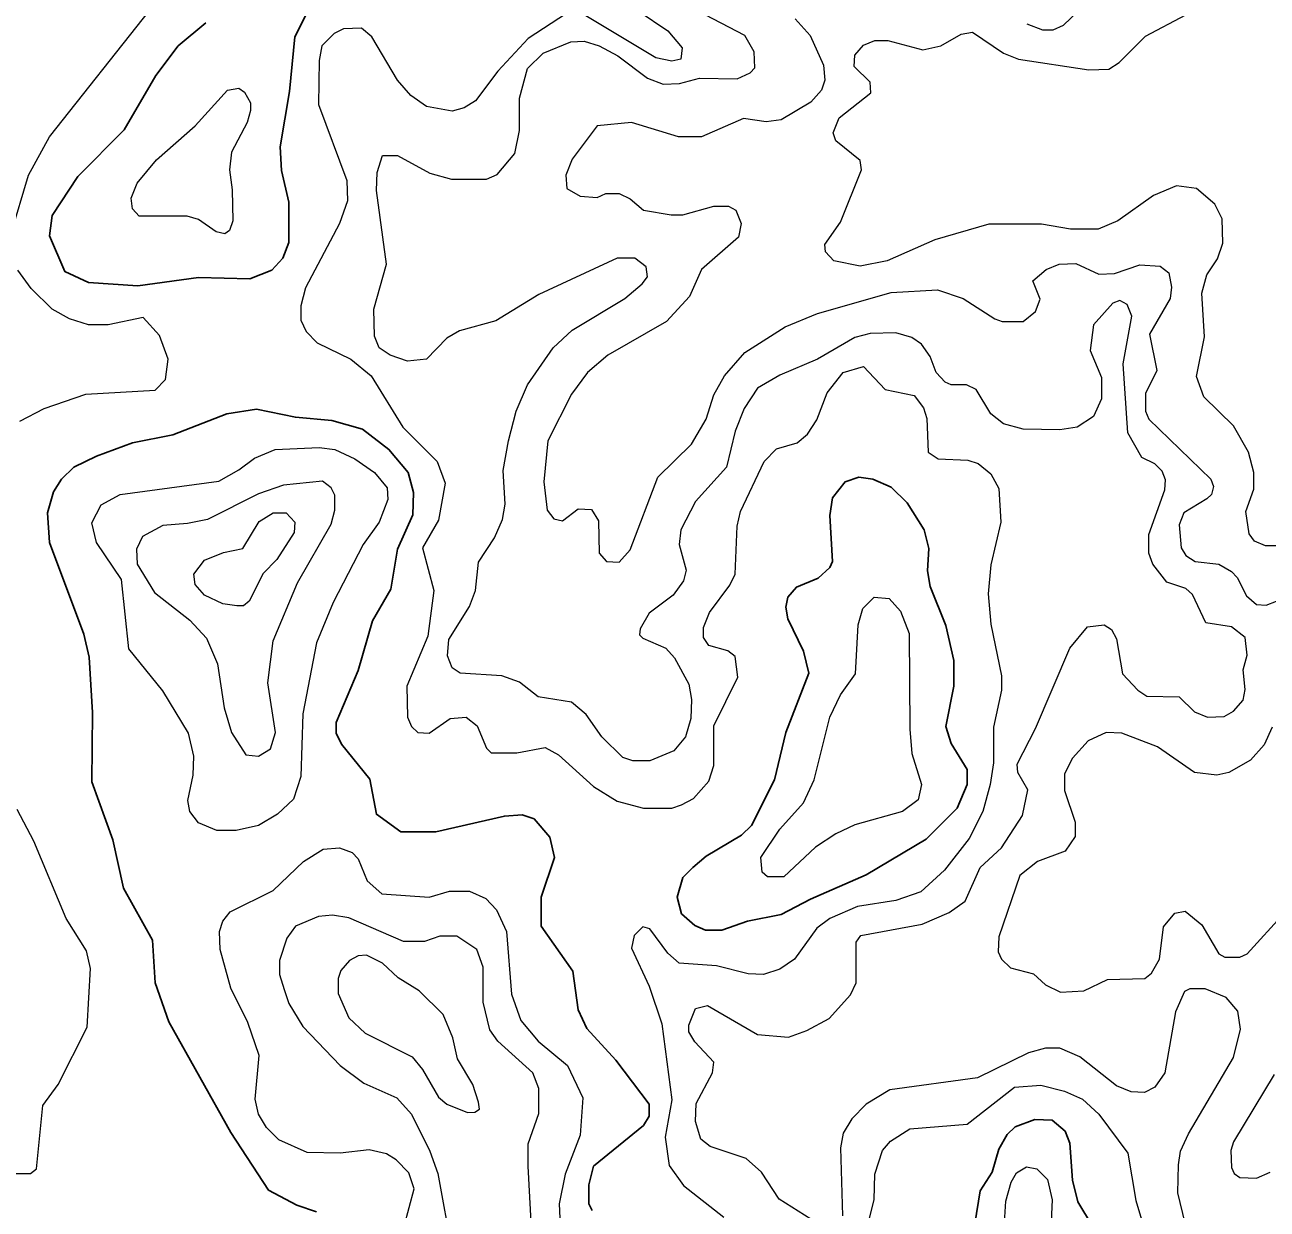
# Model space of a CAD drawing. Extents: x 577 to 602.9, y 7483.8 to 7511.6.
# Drawn here: x 582.941 to 584.44, y 7501.836 to 7503.264 of the extents above; entities that cross this region are included whole.
import ezdxf

# ---------------------------------------------------------------- set-up
doc = ezdxf.new("R2010")
doc.units = 0
doc.header["$LTSCALE"] = 0.032
doc.layers.add('1', color=7, linetype='Continuous', lineweight=25)
doc.layers.add('2', color=7, linetype='Continuous', lineweight=13)

msp = doc.modelspace()

# ---------------------------------------------------------------- linework, layer by layer
at = {"layer": '1'}
for points in [[(583.2853, 7503.2854), (583.267, 7503.2497), (583.2607, 7503.1837), (583.2495, 7503.1169), (583.2511, 7503.0882), (583.2599, 7503.0501), (583.2599, 7503.0016), (583.2527, 7502.9825), (583.2392, 7502.9682), (583.213, 7502.9578), (583.1509, 7502.9594), (583.0778, 7502.9491), (583.0181, 7502.9531), (582.9895, 7502.9666), (582.9712, 7503.0095), (582.9744, 7503.0342), (583.0054, 7503.0811), (583.0611, 7503.1375), (583.0993, 7503.2027), (583.1263, 7503.2385), (583.1597, 7503.2664)], [(583.609, 7502.076), (583.6026, 7502.1229), (583.5644, 7502.177), (583.5644, 7502.212), (583.5803, 7502.2597), (583.5748, 7502.2843), (583.5557, 7502.3066), (583.5414, 7502.3113), (583.5199, 7502.3098), (583.4372, 7502.2907), (583.3951, 7502.2907), (583.3656, 7502.3121), (583.3577, 7502.3543), (583.3235, 7502.3964), (583.3171, 7502.41), (583.3171, 7502.4227), (583.3434, 7502.4855), (583.3609, 7502.5451), (583.3831, 7502.5833), (583.3911, 7502.6318), (583.4094, 7502.6732), (583.4102, 7502.7002), (583.4038, 7502.724), (583.3807, 7502.7519), (583.3489, 7502.7765), (583.3116, 7502.7869), (583.2678, 7502.7908), (583.2209, 7502.8004), (583.1851, 7502.7948), (583.1199, 7502.7694), (583.0714, 7502.7598), (583.0277, 7502.7439), (583.0007, 7502.7304), (582.9855, 7502.7161), (582.976, 7502.701), (582.9688, 7502.6755), (582.9712, 7502.6398), (583.0126, 7502.5292), (583.0189, 7502.5014), (583.0229, 7502.4346), (583.0221, 7502.3511), (583.0476, 7502.2811), (583.0603, 7502.2231), (583.0953, 7502.1603), (583.0985, 7502.1086), (583.1152, 7502.0617), (583.1899, 7501.9281), (583.2352, 7501.8589), (583.2694, 7501.8406), (583.2933, 7501.8327)], [(583.6257, 7501.8342), (583.6217, 7501.8422), (583.6217, 7501.8653), (583.6273, 7501.8875), (583.6877, 7501.9368), (583.6948, 7501.948), (583.6948, 7501.9623), (583.6543, 7502.0155), (583.6193, 7502.0537), (583.609, 7502.076)], [(584.2459, 7501.7881), (584.2117, 7501.8446), (584.2053, 7501.8708), (584.2022, 7501.9154), (584.1966, 7501.9297), (584.1807, 7501.9432), (584.16, 7501.944), (584.1362, 7501.9352), (584.1266, 7501.9257), (584.1163, 7501.9082), (584.1083, 7501.8804), (584.094, 7501.8581), (584.0877, 7501.8183)]]:
    msp.add_lwpolyline(points, dxfattribs=at)
msp.add_lwpolyline([(583.8891, 7502.2098), (583.8539, 7502.1913), (583.8133, 7502.1833), (583.7823, 7502.1722), (583.7624, 7502.1722), (583.7497, 7502.1778), (583.7338, 7502.1921), (583.7282, 7502.212), (583.7354, 7502.2358), (583.7473, 7502.2477), (583.7632, 7502.2613), (583.8062, 7502.2867), (583.8181, 7502.2986), (583.8459, 7502.3535), (583.8594, 7502.4107), (583.8873, 7502.4823), (583.8809, 7502.5086), (583.8618, 7502.5475), (583.8594, 7502.5618), (583.8618, 7502.5738), (583.8722, 7502.5857), (583.8984, 7502.5968), (583.9127, 7502.6095), (583.9159, 7502.6167), (583.9127, 7502.6724), (583.9159, 7502.6938), (583.931, 7502.7129), (583.9477, 7502.7185), (583.9644, 7502.7161), (583.9867, 7502.7066), (584.0058, 7502.6875), (584.0264, 7502.6549), (584.032, 7502.6326), (584.0304, 7502.6056), (584.0336, 7502.5865), (584.0527, 7502.5396), (584.0622, 7502.4974), (584.0622, 7502.4664), (584.0527, 7502.4179), (584.059, 7502.3972), (584.0781, 7502.3662), (584.0781, 7502.3479), (584.0662, 7502.3193), (584.0288, 7502.2819), (583.9565, 7502.239)], close=True, dxfattribs=at)
at = {"layer": '2'}
for points in [[(583.9612, 7502.8918), (583.9429, 7502.8871), (583.8976, 7502.8608), (583.8523, 7502.8417), (583.8253, 7502.8258), (583.8093, 7502.8012), (583.7982, 7502.7741), (583.7879, 7502.7304), (583.7505, 7502.6891), (583.733, 7502.6549), (583.7306, 7502.6374), (583.7394, 7502.6064), (583.7362, 7502.5936), (583.7235, 7502.5761), (583.6948, 7502.5547), (583.6837, 7502.5356), (583.6829, 7502.5284), (583.6869, 7502.5245), (583.7147, 7502.5125), (583.7251, 7502.5006), (583.7426, 7502.4688), (583.7457, 7502.4505), (583.7449, 7502.4274), (583.7386, 7502.4052), (583.7243, 7502.3885), (583.6956, 7502.3766), (583.675, 7502.3766), (583.663, 7502.3805), (583.6376, 7502.4052), (583.6185, 7502.4322), (583.601, 7502.4473), (583.5605, 7502.4537), (583.5382, 7502.4712), (583.5167, 7502.4791), (583.4666, 7502.4823), (583.4571, 7502.4887), (583.4515, 7502.503), (583.4531, 7502.5229), (583.4778, 7502.5626), (583.4849, 7502.5817), (583.4889, 7502.6159), (583.508, 7502.6453), (583.5175, 7502.6676), (583.5207, 7502.6859), (583.5183, 7502.7264), (583.5247, 7502.7622), (583.5342, 7502.798), (583.5477, 7502.8298), (583.5787, 7502.8743), (583.6018, 7502.8958), (583.6654, 7502.934), (583.6861, 7502.9515), (583.6925, 7502.9602), (583.6909, 7502.9721), (583.6773, 7502.9825), (583.6559, 7502.9825), (583.5613, 7502.9387), (583.5096, 7502.9069), (583.4658, 7502.895), (583.4507, 7502.8863), (583.4261, 7502.8608), (583.403, 7502.8584), (583.3823, 7502.8656), (583.3688, 7502.8743), (583.3633, 7502.8886), (583.3625, 7502.9212), (583.3776, 7502.9753), (583.3656, 7503.0644), (583.3664, 7503.0859), (583.3728, 7503.1065), (583.3911, 7503.1065), (583.43, 7503.0851), (583.4563, 7503.0779), (583.4984, 7503.0779), (583.5112, 7503.0835), (583.5326, 7503.1089), (583.5382, 7503.1367), (583.5382, 7503.1757), (583.5477, 7503.2115), (583.5668, 7503.2298), (583.6002, 7503.2433), (583.6161, 7503.2441), (583.6344, 7503.2385), (583.6567, 7503.2266), (583.6925, 7503.1996), (583.7115, 7503.1924), (583.7314, 7503.1932), (583.7553, 7503.1996), (583.8006, 7503.1988), (583.8165, 7503.2059), (583.8221, 7503.2123), (583.8213, 7503.2314), (583.8101, 7503.2512), (583.7338, 7503.291)], [(582.9243, 7503.0111), (582.9458, 7503.0827), (582.9712, 7503.1288), (583.0921, 7503.2815)], [(583.5947, 7503.2775), (583.5485, 7503.2473), (583.512, 7503.2083), (583.4849, 7503.1725), (583.4714, 7503.1638), (583.4571, 7503.1598), (583.4261, 7503.1654), (583.407, 7503.1789), (583.3911, 7503.1972), (583.3601, 7503.2497), (583.3474, 7503.26), (583.3259, 7503.2592), (583.3147, 7503.2536), (583.2996, 7503.2385), (583.2965, 7503.221), (583.2957, 7503.1678), (583.3299, 7503.0763), (583.3307, 7503.0517), (583.3211, 7503.0246), (583.2798, 7502.9467), (583.2742, 7502.9252), (583.2742, 7502.9077), (583.2806, 7502.8942), (583.2941, 7502.8807), (583.3346, 7502.8608), (583.3593, 7502.8409), (583.3974, 7502.7789), (583.4388, 7502.7376), (583.4483, 7502.7113), (583.4404, 7502.6668), (583.4213, 7502.6334), (583.4348, 7502.5817), (583.4277, 7502.5268), (583.4022, 7502.4664), (583.403, 7502.429), (583.4078, 7502.4179), (583.4157, 7502.4107), (583.4293, 7502.41), (583.4547, 7502.4274), (583.4738, 7502.429), (583.4873, 7502.4187), (583.4984, 7502.3917), (583.504, 7502.3861), (583.535, 7502.3861), (583.5692, 7502.3925), (583.5851, 7502.3837), (583.6273, 7502.3455), (583.6559, 7502.328), (583.6877, 7502.3193), (583.7219, 7502.3193), (583.7338, 7502.3233), (583.7481, 7502.3312), (583.7664, 7502.3519), (583.7728, 7502.371), (583.7728, 7502.4187), (583.8014, 7502.4775), (583.7982, 7502.5022), (583.7895, 7502.5093), (583.7664, 7502.5157), (583.76, 7502.5253), (583.76, 7502.5372), (583.7672, 7502.5555)], [(583.8706, 7503.2711), (583.8889, 7503.2512), (583.9048, 7503.2155), (583.9064, 7503.1972), (583.9024, 7503.1852), (583.8897, 7503.1709), (583.8539, 7503.1495), (583.8356, 7503.1471), (583.8086, 7503.1511), (583.7577, 7503.1288), (583.7298, 7503.1288), (583.6734, 7503.1463), (583.632, 7503.1423), (583.6018, 7503.1018), (583.5939, 7503.0827), (583.5954, 7503.0668), (583.6113, 7503.0572), (583.632, 7503.0556), (583.6424, 7503.0604), (583.6583, 7503.0604), (583.6718, 7503.054), (583.6877, 7503.0405), (583.7211, 7503.035), (583.7354, 7503.035), (583.7728, 7503.0453), (583.7903, 7503.0453), (583.799, 7503.0405), (583.8054, 7503.0246), (583.8022, 7503.0079), (583.7577, 7502.969), (583.7433, 7502.9364), (583.7155, 7502.9061), (583.6447, 7502.8656), (583.6201, 7502.8449), (583.601, 7502.8187), (583.5724, 7502.7622), (583.5676, 7502.7129), (583.5716, 7502.6787), (583.5795, 7502.6684), (583.5899, 7502.666), (583.609, 7502.6803), (583.6249, 7502.6795), (583.6336, 7502.666), (583.6344, 7502.627), (583.6432, 7502.6167), (583.6583, 7502.6159), (583.6718, 7502.631), (583.7052, 7502.7185), (583.7457, 7502.7582), (583.7632, 7502.7885), (583.7728, 7502.8179), (583.7855, 7502.8409), (583.8101, 7502.8688)], [(583.6813, 7503.2807), (583.7171, 7503.2568), (583.7346, 7503.2361), (583.733, 7503.2226), (583.7219, 7503.2202), (583.7028, 7503.2242), (583.6121, 7503.2783)], [(584.4733, 7502.6358), (584.4383, 7502.6358), (584.4248, 7502.6413), (584.4185, 7502.6501), (584.4145, 7502.6771), (584.424, 7502.7042), (584.424, 7502.724), (584.4177, 7502.7487), (584.3994, 7502.7805), (584.3636, 7502.8155), (584.3548, 7502.8401), (584.3644, 7502.8879), (584.3612, 7502.9403), (584.3676, 7502.9626), (584.3803, 7502.9817), (584.3866, 7503.0008), (584.3859, 7503.0302), (584.3771, 7503.0477), (584.3548, 7503.0668), (584.331, 7503.0699), (584.3032, 7503.058), (584.2602, 7503.0278), (584.2364, 7503.0175), (584.203, 7503.0175), (584.168, 7503.0238), (584.1044, 7503.0238), (584.0392, 7503.0047), (583.9819, 7502.9793), (583.9493, 7502.9729), (583.9175, 7502.9793), (583.9072, 7502.9904), (583.9064, 7502.9992), (583.9254, 7503.0262), (583.9509, 7503.089), (583.9493, 7503.1002), (583.9199, 7503.124), (583.9167, 7503.1336), (583.9239, 7503.1519), (583.962, 7503.1821), (583.9612, 7503.1948), (583.9421, 7503.2139), (583.9429, 7503.2274), (583.9533, 7503.2393), (583.9668, 7503.2449), (583.9827, 7503.2449), (584.0248, 7503.2338), (584.0463, 7503.2385), (584.071, 7503.2528), (584.0845, 7503.2552), (584.1219, 7503.2298), (584.1401, 7503.2226), (584.2252, 7503.2099), (584.2491, 7503.2107), (584.2618, 7503.2186), (584.2936, 7503.2505), (584.3421, 7503.2759)], [(584.2133, 7503.2815), (584.1942, 7503.2632), (584.1815, 7503.2576), (584.1696, 7503.2576), (584.1505, 7503.2648)], [(582.9355, 7502.7861), (582.9649, 7502.8012), (583.015, 7502.8187), (583.0985, 7502.8234), (583.1112, 7502.8362), (583.1144, 7502.8608), (583.104, 7502.8894), (583.0841, 7502.9109), (583.042, 7502.9022), (583.0181, 7502.9022), (582.9951, 7502.9093), (582.9744, 7502.9212), (582.949, 7502.9459), (582.9331, 7502.9682)], [(583.8101, 7502.8688), (583.8586, 7502.8998), (583.8976, 7502.9157), (583.9867, 7502.9411), (584.0423, 7502.9443), (584.0733, 7502.934), (584.1115, 7502.9093), (584.1203, 7502.9061), (584.1457, 7502.9061), (584.1608, 7502.9181), (584.1664, 7502.9332), (584.1576, 7502.9554), (584.1735, 7502.969), (584.1894, 7502.9753), (584.2093, 7502.9761), (584.2372, 7502.9634), (584.2562, 7502.9642), (584.2865, 7502.9745), (584.3111, 7502.9729), (584.3214, 7502.965), (584.3246, 7502.9475), (584.323, 7502.934), (584.2984, 7502.891), (584.3071, 7502.8473), (584.2936, 7502.8195), (584.2936, 7502.798), (584.2976, 7502.7885), (584.3723, 7502.7161), (584.3755, 7502.7073), (584.3731, 7502.6978), (584.3676, 7502.6922), (584.3397, 7502.6755), (584.3342, 7502.6612), (584.3366, 7502.6334), (584.3421, 7502.6239), (584.3532, 7502.6167), (584.3819, 7502.6135), (584.397, 7502.6048), (584.4041, 7502.5976), (584.4153, 7502.5753), (584.4272, 7502.565), (584.4391, 7502.5642), (584.4638, 7502.5738)], [(583.8897, 7501.8239), (583.8515, 7501.8478), (583.83, 7501.8804), (583.8117, 7501.8971), (583.768, 7501.9114), (583.7569, 7501.9201), (583.7505, 7501.9416), (583.7513, 7501.9631), (583.7712, 7502.0004), (583.7728, 7502.0132), (583.7497, 7502.0378), (583.7426, 7502.0497), (583.7426, 7502.0577), (583.7505, 7502.0776), (583.7648, 7502.0815), (583.8253, 7502.0466), (583.8626, 7502.0434), (583.8849, 7502.0513), (583.9119, 7502.0656), (583.9374, 7502.0943), (583.9445, 7502.1086), (583.9445, 7502.1579), (583.9501, 7502.1658), (584.024, 7502.1794), (584.0566, 7502.1937), (584.0757, 7502.2072), (584.094, 7502.2477), (584.1195, 7502.2716), (584.1449, 7502.3106), (584.1513, 7502.3416), (584.1393, 7502.3622), (584.1386, 7502.3726), (584.1608, 7502.4155), (584.2022, 7502.5125), (584.2236, 7502.538), (584.2435, 7502.5404), (584.2523, 7502.5348), (584.2586, 7502.5237), (584.2658, 7502.4815), (584.2841, 7502.4616), (584.2952, 7502.4545), (584.3342, 7502.4537), (584.3525, 7502.4354), (584.3684, 7502.429), (584.3882, 7502.4298), (584.3994, 7502.4362), (584.4113, 7502.4497), (584.4137, 7502.4624), (584.4113, 7502.4863), (584.4161, 7502.5038), (584.4137, 7502.5253), (584.397, 7502.538), (584.366, 7502.5427), (584.3501, 7502.5769), (584.3421, 7502.5841), (584.3191, 7502.592), (584.3024, 7502.6135), (584.2976, 7502.627), (584.2976, 7502.6493), (584.3167, 7502.7034), (584.3175, 7502.7153), (584.3135, 7502.7256), (584.3047, 7502.7344), (584.2888, 7502.7423), (584.2721, 7502.7718), (584.2666, 7502.8552), (584.2769, 7502.9125), (584.2713, 7502.9268), (584.2626, 7502.9316), (584.2539, 7502.9284), (584.2308, 7502.9022), (584.2268, 7502.8712), (584.2403, 7502.8386), (584.2403, 7502.8131), (584.2308, 7502.7916), (584.2109, 7502.7789), (584.1902, 7502.7757), (584.1457, 7502.7765), (584.1219, 7502.7829), (584.1067, 7502.7948), (584.0893, 7502.8242), (584.0773, 7502.8298), (584.059, 7502.8298), (584.0519, 7502.833), (584.0407, 7502.8449), (584.0336, 7502.864), (584.0233, 7502.8791), (584.0113, 7502.8871), (583.9922, 7502.8926), (583.9612, 7502.8918)], [(583.7672, 7502.5555), (583.7919, 7502.5881), (583.7982, 7502.6016), (583.8006, 7502.6596), (583.8046, 7502.6771), (583.8332, 7502.7376), (583.8483, 7502.7527), (583.873, 7502.7598), (583.8857, 7502.7702), (583.8968, 7502.7877), (583.9095, 7502.8203), (583.9286, 7502.8449), (583.9533, 7502.8521), (583.9795, 7502.8242), (584.0145, 7502.8171), (584.0256, 7502.802), (584.0296, 7502.7893), (584.0312, 7502.7487), (584.0431, 7502.7407), (584.0789, 7502.7392), (584.0916, 7502.7352), (584.1067, 7502.7225), (584.1163, 7502.705), (584.1187, 7502.6644), (584.1067, 7502.6127), (584.1036, 7502.5777), (584.1067, 7502.5412), (584.1195, 7502.4791), (584.1195, 7502.4616), (584.1099, 7502.4171), (584.1099, 7502.3742), (584.1059, 7502.3479), (584.0972, 7502.3153), (584.0805, 7502.2827), (584.0511, 7502.2446), (584.0225, 7502.2183), (583.9922, 7502.208), (583.9461, 7502.2008), (583.9127, 7502.1865), (583.8968, 7502.1746), (583.8698, 7502.1372), (583.8523, 7502.1253), (583.8324, 7502.1189), (583.8141, 7502.1197), (583.776, 7502.1293), (583.7306, 7502.1324), (583.7171, 7502.1444), (583.6956, 7502.1738), (583.6869, 7502.1762), (583.6766, 7502.1658), (583.6734, 7502.1507), (583.6948, 7502.1046), (583.71, 7502.0593), (583.7219, 7501.9678), (583.7139, 7501.9225), (583.7187, 7501.8883), (583.7362, 7501.8645), (583.7847, 7501.8263)], [(584.4463, 7502.4171), (584.4367, 7502.3956), (584.42, 7502.3773), (584.3938, 7502.3622), (584.3795, 7502.3591), (584.3525, 7502.3622), (584.3079, 7502.3933), (584.265, 7502.41), (584.2459, 7502.4107), (584.2244, 7502.4004), (584.2053, 7502.3797), (584.1958, 7502.3607), (584.1958, 7502.3408), (584.2085, 7502.3026), (584.2085, 7502.2851), (584.1966, 7502.2676), (584.1632, 7502.2549), (584.1417, 7502.2382), (584.1163, 7502.1642), (584.1155, 7502.146), (584.1195, 7502.1372), (584.1306, 7502.1269), (584.1584, 7502.1197), (584.1727, 7502.1062), (584.191, 7502.0974), (584.2189, 7502.099), (584.2475, 7502.1126), (584.2928, 7502.1141), (584.3008, 7502.1205), (584.3103, 7502.1372), (584.3151, 7502.1762), (584.3286, 7502.1929), (584.3413, 7502.1953), (584.3612, 7502.1786), (584.3819, 7502.1436), (584.389, 7502.1396), (584.4073, 7502.1396), (584.4161, 7502.1436), (584.4606, 7502.1929)], [(583.0166, 7502.0553), (583.0205, 7502.1261), (583.0158, 7502.1475), (582.9911, 7502.1865), (582.9521, 7502.2795), (582.9323, 7502.3177)], [(583.399, 7501.8152), (583.411, 7501.8605), (583.4046, 7501.8796), (583.3895, 7501.8955), (583.3776, 7501.9026), (583.3569, 7501.9074), (583.3219, 7501.9034), (583.2821, 7501.9042), (583.248, 7501.9193), (583.2328, 7501.9344), (583.2233, 7501.9503), (583.2193, 7501.9686), (583.2241, 7502.0211), (583.2106, 7502.0609), (583.1899, 7502.1022), (583.1772, 7502.1491), (583.1764, 7502.1706), (583.1804, 7502.1833), (583.1891, 7502.1945), (583.2408, 7502.2199), (583.2774, 7502.2549), (583.3012, 7502.27), (583.3211, 7502.2716), (583.3362, 7502.266), (583.3434, 7502.2581), (583.3545, 7502.2318), (583.372, 7502.2159)], [(583.372, 7502.2159), (583.4293, 7502.212), (583.4539, 7502.2191), (583.4778, 7502.2191), (583.4976, 7502.2104), (583.5104, 7502.1968), (583.5223, 7502.1706), (583.5287, 7502.0951), (583.5398, 7502.0633)], [(583.5525, 7501.8128), (583.5485, 7501.8875), (583.5485, 7501.9146), (583.5613, 7501.9511), (583.5613, 7501.9814), (583.5541, 7502.0004), (583.512, 7502.0386), (583.5024, 7502.0521), (583.4945, 7502.0855), (583.4945, 7502.1277), (583.4865, 7502.1491), (583.4627, 7502.165), (583.442, 7502.165), (583.4237, 7502.1587), (583.3982, 7502.1587), (583.3322, 7502.1873), (583.3124, 7502.1905), (583.2957, 7502.1889), (583.2678, 7502.177), (583.2575, 7502.1627), (583.2487, 7502.1356), (583.2487, 7502.1189), (583.2543, 7502.1006), (583.2599, 7502.0839), (583.2766, 7502.0561), (583.3219, 7502.0092), (583.3505, 7501.9877), (583.3903, 7501.9702), (583.4078, 7501.9503), (583.43, 7501.9058), (583.4396, 7501.8788), (583.4571, 7501.7841)], [(584.3532, 7501.769), (584.3326, 7501.8557), (584.3334, 7501.8891), (584.3358, 7501.9058), (584.3453, 7501.9265), (584.3994, 7502.0187), (584.4081, 7502.0529), (584.4049, 7502.0744), (584.3906, 7502.0911), (584.3652, 7502.1014), (584.3469, 7502.1014), (584.3405, 7502.0982), (584.3294, 7502.0736), (584.3167, 7502.0004), (584.3047, 7501.9829), (584.292, 7501.9766), (584.2761, 7501.9774), (584.2586, 7501.9845), (584.2141, 7502.0195), (584.1902, 7502.0299), (584.1727, 7502.0299)], [(582.9307, 7501.8788), (582.9482, 7501.8788), (582.9553, 7501.8843), (582.9633, 7501.9607), (582.9816, 7501.9861), (583.0166, 7502.0553)], [(583.5398, 7502.0633), (583.5605, 7502.0386), (583.5962, 7502.0092), (583.6145, 7501.9702), (583.6113, 7501.9249), (583.5931, 7501.878), (583.5859, 7501.8422), (583.5875, 7501.8072)], [(584.1727, 7502.0299), (584.1521, 7502.0243), (584.0908, 7501.9941), (583.9851, 7501.9798), (583.9565, 7501.9623), (583.939, 7501.9448), (583.9286, 7501.9273), (583.9254, 7501.9098), (583.9278, 7501.8279)], [(584.4487, 7501.9981), (584.3994, 7501.9169), (584.3962, 7501.9066), (584.397, 7501.8859), (584.4002, 7501.8788), (584.4073, 7501.874), (584.4272, 7501.8732), (584.4439, 7501.8804)], [(583.9469, 7501.7706), (583.966, 7501.847), (583.9668, 7501.878), (583.9763, 7501.9066), (583.9859, 7501.9177), (584.0089, 7501.9328), (584.0781, 7501.9384), (584.1354, 7501.9829), (584.1672, 7501.9853), (584.1958, 7501.9782), (584.2173, 7501.9686), (584.2372, 7501.9503), (584.2721, 7501.9034), (584.2817, 7501.8462), (584.3039, 7501.7722)], [(584.1234, 7501.8199), (584.125, 7501.8454), (584.1314, 7501.8684), (584.1378, 7501.8796), (584.1497, 7501.8867), (584.1624, 7501.8843), (584.1751, 7501.8716), (584.1807, 7501.847), (584.1791, 7501.812)]]:
    msp.add_lwpolyline(points, dxfattribs=at)
for points in [[(583.1915, 7503.0652), (583.1923, 7503.0278), (583.1883, 7503.0159), (583.1827, 7503.0119), (583.1724, 7503.0143), (583.1509, 7503.0294), (583.1374, 7503.0334), (583.0794, 7503.0334), (583.0714, 7503.0421), (583.0698, 7503.0548), (583.077, 7503.0731), (583.1001, 7503.101), (583.147, 7503.1423), (583.1859, 7503.1852), (583.1994, 7503.1876), (583.2066, 7503.1829), (583.2138, 7503.1701), (583.2138, 7503.1606), (583.2098, 7503.1463), (583.1907, 7503.1105), (583.1883, 7503.089)], [(583.1994, 7502.7272), (583.2185, 7502.7415), (583.2432, 7502.7519), (583.2965, 7502.7543), (583.3155, 7502.7519), (583.3394, 7502.7407), (583.3633, 7502.724), (583.3784, 7502.7058), (583.3792, 7502.6914), (583.3688, 7502.6644), (583.3497, 7502.6374), (583.3132, 7502.5674), (583.2933, 7502.5189), (583.2766, 7502.433), (583.2742, 7502.3575), (583.2654, 7502.3304), (583.2464, 7502.3121), (583.2233, 7502.2986), (583.1963, 7502.2923), (583.1732, 7502.2923), (583.1509, 7502.3018), (583.1406, 7502.3153), (583.1382, 7502.3288), (583.1446, 7502.3591), (583.1454, 7502.3821), (583.139, 7502.41), (583.108, 7502.4608), (583.0667, 7502.5117), (583.0579, 7502.5952), (583.0277, 7502.6398), (583.0221, 7502.6636), (583.0333, 7502.6851), (583.0563, 7502.6978), (583.1756, 7502.7137)], [(583.1378, 7502.6626), (583.108, 7502.6604), (583.0834, 7502.6469), (583.0762, 7502.6318), (583.077, 7502.6135), (583.0977, 7502.5793), (583.1406, 7502.5459), (583.1605, 7502.5245), (583.174, 7502.4934), (583.182, 7502.4402), (583.1907, 7502.4107), (583.2082, 7502.3837), (583.2233, 7502.3821), (583.2376, 7502.3909), (583.244, 7502.4107), (583.2344, 7502.4704), (583.2408, 7502.5213), (583.2702, 7502.5913), (583.3108, 7502.662), (583.3155, 7502.6787), (583.3155, 7502.697), (583.3108, 7502.7058), (583.3004, 7502.7137), (583.2535, 7502.7089), (583.2233, 7502.6986), (583.1617, 7502.6673)], [(583.2241, 7502.6652), (583.2408, 7502.6755), (583.2567, 7502.6755), (583.267, 7502.6644), (583.2662, 7502.6517), (583.2456, 7502.6191), (583.2289, 7502.6024), (583.2122, 7502.569), (583.205, 7502.5634), (583.1971, 7502.5634), (583.1804, 7502.5658), (583.1581, 7502.5761), (583.147, 7502.5889), (583.1454, 7502.6016), (583.1581, 7502.6183), (583.1812, 7502.6278), (583.2042, 7502.6326)], [(584.0081, 7502.53), (584.0089, 7502.4147), (584.0113, 7502.3853), (584.0233, 7502.3479), (584.0193, 7502.3296), (584.0002, 7502.3153), (583.9429, 7502.2994), (583.9199, 7502.2883), (583.8952, 7502.2724), (583.8571, 7502.2366), (583.8372, 7502.2366), (583.8308, 7502.2422), (583.8292, 7502.2597), (583.8523, 7502.2939), (583.8809, 7502.3257), (583.8936, 7502.3535), (583.9127, 7502.429), (583.9254, 7502.4561), (583.9437, 7502.4815), (583.9469, 7502.5404), (583.9525, 7502.5602), (583.966, 7502.5738), (583.9843, 7502.5722), (583.9978, 7502.5571)], [(583.4841, 7501.9527), (583.49, 7501.9565), (583.4889, 7501.9647), (583.4817, 7501.9861), (583.4634, 7502.0171), (583.4579, 7502.0426), (583.446, 7502.0704), (583.4173, 7502.099), (583.3919, 7502.1149), (583.3728, 7502.1324), (583.3537, 7502.142), (583.3434, 7502.1412), (583.333, 7502.1356), (583.3227, 7502.1237), (583.3195, 7502.1141), (583.3195, 7502.0959), (583.3322, 7502.0664), (583.3521, 7502.0481), (583.4086, 7502.0195), (583.4213, 7502.0044), (583.4404, 7501.971), (583.4507, 7501.9623), (583.4753, 7501.9522)]]:
    msp.add_lwpolyline(points, close=True, dxfattribs=at)

doc.saveas('drawing.dxf')
